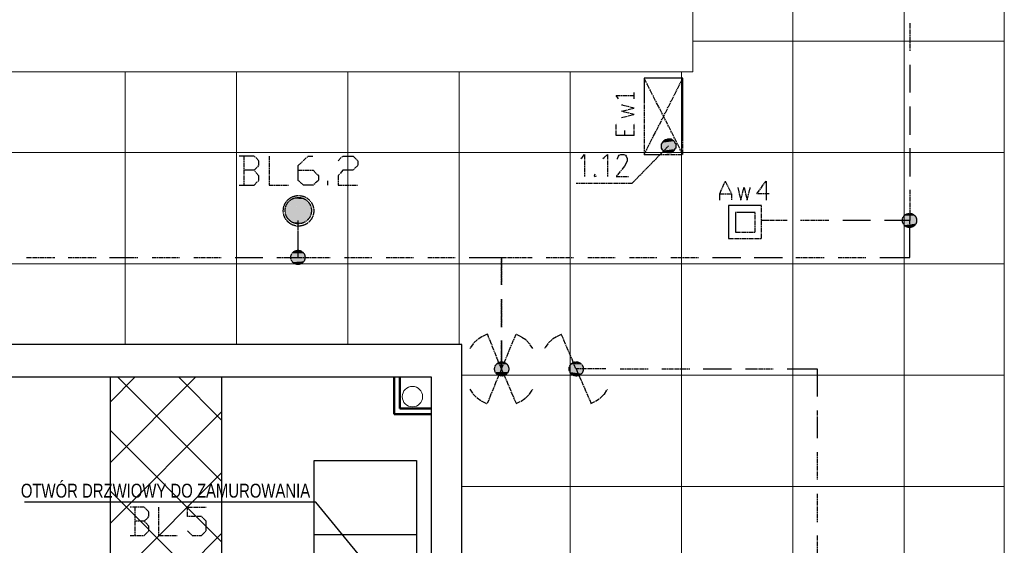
# Model space of a CAD drawing. Header units: millimetres. Extents: x -523 to 1404227, y -783705 to 1038705.
# Tile 490 of 508: x 899284 to 904593, y 238693 to 241526. Entities that reach past the tile are written whole.
import ezdxf

# ---------------------------------------------------------------- set-up
doc = ezdxf.new("R2010")
doc.units = ezdxf.units.MM
doc.linetypes.add('ACAD_ISO08W100', pattern=[36, 24, -3, 6, -3])
doc.layers.add('!!ELEKTRYKA', color=7, linetype='Continuous')
doc.styles.add('BIKTC', font='bikromsw.shx', dxfattribs={"width": 0.8})

msp = doc.modelspace()

# ---------------------------------------------------------------- linework, layer by layer
at = {"layer": '!!ELEKTRYKA', "color": 252, "lineweight": 15, "ltscale": 15}
for p, q in [((903452.7, 245855.06), (903452.7, 219555.06)), ((904052.7, 245855.06), (904052.7, 219555.06)), ((902912.7, 241410.06), (904592.7, 241410.06)), ((899852.7, 241245.06), (899852.7, 239775.06)), ((900452.7, 241245.06), (900452.7, 239775.06)), ((901052.7, 241245.06), (901052.7, 239775.06)), ((901652.7, 241245.06), (901652.7, 239775.06)), ((902252.7, 241245.06), (902252.7, 233455.06)), ((902852.7, 241245.06), (902852.7, 233455.06)), ((890367.7, 240810.06), (904592.7, 240810.06)), ((890367.7, 240210.06), (904592.7, 240210.06)), ((901667.7, 239610.06), (904592.7, 239610.06)), ((901667.7, 239010.06), (904592.7, 239010.06))]:
    msp.add_line(p, q, dxfattribs=at)
at = {"layer": '!!ELEKTRYKA', "color": 252, "lineweight": 20}
for p, q in [((902912.7, 244935.06), (902912.7, 241245.06)), ((904592.7, 243115.06), (904592.7, 237782.51)), ((902912.7, 241245.06), (899057.7, 241245.06))]:
    msp.add_line(p, q, dxfattribs=at)
at = {"layer": '!!ELEKTRYKA', "color": 252}
for p, q in [((901667.7, 239775.06), (892037.7, 239775.06)), ((901667.7, 238615.06), (901667.7, 239775.06)), ((893072.7, 239600.06), (901502.7, 239600.06)), ((899772.7, 234368.76), (899772.7, 239600.06)), ((899772.7, 239600.06), (900372.7, 239600.06)), ((900372.7, 239600.06), (900372.7, 238405.06)), ((901502.7, 239600.06), (901502.7, 238615.06)), ((900872.44, 239150.06), (901422.44, 239150.06)), ((900872.44, 235550.06), (900872.44, 239150.06)), ((900872.44, 239150.06), (901422.44, 239150.06)), ((901422.44, 239150.06), (901422.44, 235550.06)), ((900872.44, 238750.06), (901422.44, 238750.06))]:
    msp.add_line(p, q, dxfattribs=at)
at = {"layer": '!!ELEKTRYKA', "color": 252, "linetype": 'Continuous'}
for p, q in [((899772.7, 239466.66), (899906.09, 239600.06)), ((899772.7, 239138.88), (900233.87, 239600.06)), ((900372.7, 239039.13), (899811.77, 239600.06)), ((900372.7, 239366.91), (900139.55, 239600.06)), ((899772.7, 238811.1), (900372.7, 239411.1)), ((900372.7, 238711.35), (899772.7, 239311.35)), ((899772.7, 238483.32), (900372.7, 239083.32)), ((900372.7, 238383.58), (899772.7, 238983.58)), ((899772.7, 238155.54), (900372.7, 238755.54))]:
    msp.add_line(p, q, dxfattribs=at)
at = {"layer": '!!ELEKTRYKA', "color": 252, "lineweight": 50}
for p, q in [((901302.7, 239600.06), (901302.7, 239400.06)), ((901332.7, 239600.06), (901332.7, 239430.06)), ((901302.7, 239400.06), (901502.7, 239400.06)), ((901332.7, 239430.06), (901502.7, 239430.06))]:
    msp.add_line(p, q, dxfattribs=at)
at = {"layer": '!!ELEKTRYKA', "color": 252, "linetype": 'ByBlock', "lineweight": -2}
msp.add_line((900881.39, 238924.43), (899309.05, 238924.43), dxfattribs=at)
at = {"layer": '!!ELEKTRYKA', "color": 5, "linetype": 'ACAD_ISO08W100', "lineweight": -3}
for points in [[(904082.8, 241505.95), (904082.8, 241357.83)], [(904082.8, 241281.61), (904082.8, 241133.44)], [(904082.8, 241057.22), (904082.8, 240904.85)], [(904082.8, 240832.82), (904082.8, 240680.46)], [(900547.75, 240714.29), (900573.36, 240739.64), (900573.36, 240765.06), (900547.75, 240790.48), (900467.62, 240790.48)], [(900492.46, 240790.62), (900492.46, 240634.01)], [(900628.4, 240790.46), (900628.4, 240633.86), (900733.98, 240633.86)], [(900785.04, 240714.28), (900865.59, 240714.28), (900895.05, 240684.68), (900895.05, 240659.27), (900865.59, 240633.86), (900814.51, 240633.86), (900785.04, 240659.27), (900785.04, 240739.68), (900840.05, 240790.5), (900865.59, 240790.5)], [(901001.03, 240765.06), (901026.51, 240790.49), (901081.41, 240790.49), (901106.9, 240765.06), (901106.9, 240739.64), (901081.41, 240714.29), (901026.51, 240714.29), (901001.03, 240684.62), (901001.03, 240633.84), (901106.9, 240633.84)], [(900467.62, 240633.84), (900547.75, 240633.84), (900573.36, 240659.25), (900573.36, 240684.61), (900547.75, 240714.29), (900493.23, 240714.29)], [(900945.82, 240633.86), (900945.82, 240659.29)], [(904082.89, 240608.4), (904082.89, 240443.32), (903947.55, 240443.32)], [(900670.49, 240244.42), (900784.56, 240244.42), (900784.56, 240443.44)], [(903421.75, 240443.49), (903282.34, 240443.49)], [(903646.71, 240443.46), (903494.18, 240443.46)], [(903870.73, 240443.46), (903722.66, 240443.46)], [(903922.01, 240244.36), (904082.82, 240244.36), (904082.82, 240443.36)], [(899320.35, 240244.43), (899472.5, 240244.43)], [(899544.54, 240244.43), (899696.69, 240244.43)], [(899768.73, 240244.43), (899920.88, 240244.43)], [(899997.63, 240244.43), (900145.75, 240244.43)], [(900221.83, 240244.43), (900369.94, 240244.43)], [(900446.02, 240244.43), (900594.13, 240244.43)], [(900785.04, 240244.37), (900958.57, 240244.37)], [(901034.53, 240244.37), (901183.18, 240244.37)], [(901259.14, 240244.37), (901407.13, 240244.37)], [(901483.75, 240244.37), (901631.74, 240244.37)], [(901707.64, 240244.46), (901880.97, 240244.46), (901880.97, 240096.31)], [(901881.53, 240096.2), (901881.53, 240244.35), (902046.8, 240244.35)], [(902122.36, 240244.53), (902270.44, 240244.53)], [(902346.74, 240244.53), (902494.82, 240244.53)], [(902571.12, 240244.53), (902719.2, 240244.53)], [(902795.5, 240244.53), (902943.58, 240244.53)], [(903019.88, 240244.53), (903172.49, 240244.53)], [(903244.26, 240244.53), (903396.87, 240244.53)], [(903468.64, 240244.53), (903621.25, 240244.53)], [(903696.9, 240244.53), (903845.63, 240244.53)], [(901800.71, 239829.64), (901775.4, 239816.92), (901750.08, 239799.98), (901728.66, 239778.82), (901711.78, 239753.43)], [(901880.82, 239795.75), (901880.82, 239643.34), (901804.94, 239833.82)], [(901961.9, 239456.97), (901881.53, 239643.23), (901961.9, 239833.71)], [(902050.3, 239753.41), (902033.46, 239778.8), (902012.09, 239799.97), (901986.84, 239816.88), (901961.58, 239829.63)], [(902202.68, 239829.59), (902177.45, 239816.85), (902152.23, 239799.97), (902130.89, 239778.76), (902114.08, 239753.41)], [(902283.22, 239643.26), (902203.1, 239833.8)], [(901881.53, 239643.23), (901881.53, 239795.6)], [(901880.82, 239643.34), (901804.94, 239457.06)], [(902444.6, 239643.18), (902283.83, 239643.18), (902364.54, 239456.92)], [(902520.78, 239643.18), (902673.15, 239643.18)], [(902745.46, 239643.18), (902897.83, 239643.18)], [(902969.5, 239643.18), (903121.87, 239643.18)], [(903198.06, 239643.18), (903346.55, 239643.18)], [(903422.42, 239643.26), (903583.36, 239643.26), (903583.36, 239495.09)], [(901711.78, 239533.24), (901728.66, 239507.86), (901750.08, 239486.7), (901775.4, 239469.76), (901800.71, 239457.1)], [(901961.58, 239457.06), (901986.84, 239469.75), (902012.09, 239486.72), (902033.46, 239507.83), (902050.3, 239533.29)], [(902363.88, 239457.02), (902389.04, 239469.73), (902414.85, 239486.63), (902436.14, 239507.86), (902452.91, 239533.21)], [(903583.2, 239418.92), (903583.2, 239270.73)], [(903583.2, 239194.53), (903583.2, 239046.34)], [(903583.2, 238970.13), (903583.2, 238817.73)], [(899954.95, 238821.98), (899980.71, 238847.34), (899980.71, 238872.77), (899954.95, 238898.19), (899879.01, 238898.19)], [(899904.54, 238898.13), (899904.54, 238745.74)], [(900031.51, 238898.13), (900031.51, 238745.73), (900133.06, 238745.73)], [(900188.15, 238771.14), (900213.83, 238745.72), (900264.53, 238745.72), (900289.56, 238771.14), (900289.56, 238821.91), (900264.53, 238847.33), (900188.15, 238847.33), (900188.15, 238898.16), (900289.56, 238898.16)], [(899879.01, 238745.78), (899954.95, 238745.78), (899980.71, 238771.13), (899980.71, 238796.56), (899954.95, 238821.98), (899904.1, 238821.98)], [(903583.2, 238745.8), (903583.2, 238593.4)]]:
    msp.add_lwpolyline(points, dxfattribs=at)
at = {"layer": '!!ELEKTRYKA', "color": 1, "linetype": 'ACAD_ISO08W100', "lineweight": -3}
for points in [[(902858.8, 240799.09), (902858.8, 241209.7), (902651.63, 241209.7), (902651.63, 240799.09), (902858.8, 240799.09), (902651.63, 241209.7)], [(902651.63, 240799.09), (902858.8, 241209.7)], [(902597.12, 241099.48), (902597.12, 241133.34)], [(902512.01, 241099.65), (902499.13, 241116.6), (902596.42, 241116.6)], [(902528.8, 240998.09), (902596.43, 241014.96), (902528.8, 241031.9), (902596.43, 241048.84), (902528.8, 241065.79)], [(902596.42, 240900.69), (902499.13, 240900.69), (902499.13, 240964.22)], [(902546.05, 240900.6), (902546.05, 240930.22)], [(902596.93, 240900.6), (902596.93, 240964.1)], [(902584, 240642.39), (902782.94, 240845.57)], [(902308.67, 240777.9), (902317.07, 240782.16), (902329.98, 240799.07), (902329.98, 240680.56)], [(902427.36, 240777.85), (902435.75, 240782.1), (902452.51, 240799.06), (902452.51, 240680.49)], [(902507.5, 240773.69), (902507.5, 240777.94), (902512.01, 240790.64), (902515.88, 240794.89), (902524.26, 240799.08), (902541.65, 240799.08), (902550.03, 240794.89), (902553.9, 240790.64), (902558.41, 240777.94), (902558.41, 240765.25), (902553.9, 240752.56), (902545.52, 240735.61), (902499.13, 240680.59), (902566.78, 240680.59)], [(902385.65, 240693.08), (902381.13, 240684.63), (902385.65, 240680.37), (902394.03, 240684.63)], [(902584.7, 240642.24), (902283.83, 240642.24)]]:
    msp.add_lwpolyline(points, dxfattribs=at)
msp.add_lwpolyline([(902808.42, 240816.02), (902803.93, 240811.78), (902795.57, 240807.54), (902787.21, 240807.54), (902778.86, 240807.54), (902774.36, 240807.54), (902766, 240811.78), (902757.64, 240811.78), (902753.14, 240820.2), (902749.29, 240824.44), (902744.79, 240832.93), (902744.79, 240841.41), (902744.79, 240845.66), (902744.79, 240854.08), (902749.29, 240862.56), (902753.14, 240866.81), (902757.64, 240875.29), (902766, 240879.47), (902770.5, 240879.47), (902778.86, 240883.71), (902787.21, 240883.71), (902795.57, 240883.71), (902800.07, 240879.47), (902808.42, 240875.29), (902812.28, 240871.05), (902816.78, 240862.56), (902821.28, 240858.32), (902821.28, 240849.83), (902821.28, 240841.41), (902821.28, 240832.93), (902816.78, 240828.69), (902812.28, 240820.2)], close=True, dxfattribs=at)
at = {"layer": '!!ELEKTRYKA', "color": 30, "linetype": 'ACAD_ISO08W100', "lineweight": -3}
for points in [[(903058.07, 240553.5), (903058.07, 240587.41), (903087.55, 240655.15), (903121.52, 240587.41), (903121.52, 240553.5)], [(903325.3, 240587.28), (903257.49, 240587.28), (903308.03, 240654.95), (903308.03, 240553.37)], [(903155.37, 240621.28), (903172.01, 240553.54), (903189.3, 240621.28), (903205.95, 240553.54), (903223.24, 240621.28)], [(903058.07, 240587.41), (903121.52, 240587.41)]]:
    msp.add_lwpolyline(points, dxfattribs=at)
for points in [[(903104.99, 240345.99), (903283.08, 240345.99), (903283.08, 240523.75), (903104.99, 240523.75)], [(903142.95, 240379.9), (903248.61, 240379.9), (903248.61, 240485.75), (903142.95, 240485.75)]]:
    msp.add_lwpolyline(points, close=True, dxfattribs=at)
at = {"layer": '!!ELEKTRYKA', "color": 5, "linetype": 'ACAD_ISO08W100', "lineweight": -3}
msp.add_lwpolyline([(901881.53, 240019.98), (901881.53, 239867.61)], close=True, dxfattribs=at)
at = {"layer": '!!ELEKTRYKA', "color": 252, "linetype": 'ByBlock', "lineweight": -2}
msp.add_lwpolyline([(901401.32, 238289.61), (900881.39, 238924.43)], dxfattribs=at)
at = {"layer": '!!ELEKTRYKA', "color": 5, "linetype": 'ACAD_ISO08W100', "lineweight": -3}
for centre, radius in [((900787.3, 240495.31), 82.21), ((900786.07, 240496.63), 70.94), ((904081.63, 240443.58), 38.37), ((904081.63, 240443.58), 38.37), ((900784.08, 240244.46), 38.23), ((900784.08, 240244.46), 38.23), ((901882.63, 239643.1), 38.15), ((901882.63, 239643.1), 38.15), ((902284.5, 239643.22), 38.26), ((902284.5, 239643.22), 38.26)]:
    msp.add_circle(centre, radius, dxfattribs=at)
at = {"layer": '!!ELEKTRYKA', "color": 252, "linetype": 'Continuous', "lineweight": 20, "ltscale": 25}
msp.add_circle((901401.39, 239493.79), 55, dxfattribs=at)
at = {"layer": '!!ELEKTRYKA', "color": 1, "linetype": 'ACAD_ISO08W100', "lineweight": -3}
for points in [[(902812.56, 240871.06), (902748.93, 240862.57), (902816.42, 240862.57)], [(902812.56, 240871.06), (902753.43, 240871.06), (902748.93, 240862.57)], [(902809.03, 240875.09), (902753.76, 240870.85), (902812.89, 240870.85)], [(902809.03, 240875.09), (902758.26, 240875.09), (902753.76, 240870.85)], [(902800.32, 240879.34), (902757.9, 240875.17), (902808.67, 240875.17)], [(902800.32, 240879.34), (902766.25, 240879.34), (902757.9, 240875.17)], [(902795.74, 240883.67), (902766.18, 240879.42), (902800.24, 240879.42)], [(902795.74, 240883.67), (902774.53, 240883.67), (902766.18, 240879.42)], [(902816.78, 240862.56), (902744.79, 240858.32), (902821.28, 240858.32)], [(902816.78, 240862.56), (902749.29, 240862.56), (902744.79, 240858.32)], [(902821.28, 240858.32), (902744.79, 240849.83), (902821.28, 240849.83)], [(902821.28, 240858.32), (902744.79, 240858.32), (902744.79, 240849.83)], [(902821.28, 240849.83), (902744.79, 240841.41), (902821.28, 240841.41)], [(902821.28, 240849.83), (902744.79, 240849.83), (902744.79, 240841.41)], [(902821.28, 240841.41), (902744.79, 240837.17), (902821.28, 240837.17)], [(902821.28, 240841.41), (902744.79, 240841.41), (902744.79, 240837.17)], [(902821.28, 240837.17), (902744.79, 240837.17), (902749.29, 240828.69)], [(902820.92, 240837.18), (902748.93, 240828.7), (902816.42, 240828.7)], [(902816.42, 240828.7), (902748.93, 240828.7), (902753.43, 240820.28)], [(902817.39, 240828.56), (902753.76, 240820.07), (902817.39, 240820.07)], [(902817.39, 240820.07), (902753.76, 240820.07), (902758.26, 240815.83)], [(902817.03, 240820.08), (902757.9, 240815.84), (902808.67, 240815.84)], [(902808.67, 240815.84), (902757.9, 240815.84), (902762.4, 240811.66)], [(902808.31, 240815.92), (902762.04, 240811.68), (902804.46, 240811.68)], [(902804.46, 240811.68), (902762.04, 240811.68), (902770.39, 240807.43)], [(902804.38, 240811.7), (902770.32, 240807.52), (902799.88, 240807.52)]]:
    msp.add_solid(points, dxfattribs=at)
at = {"layer": '!!ELEKTRYKA', "color": 5, "linetype": 'ACAD_ISO08W100', "lineweight": -3}
for points in [[(900737.91, 240549.24), (900840.11, 240545.04), (900733.98, 240545.04)], [(900746.64, 240553.5), (900831.15, 240549.3), (900738.12, 240549.3)], [(900738.12, 240549.3), (900831.15, 240549.3), (900839.66, 240545.05)], [(900751.02, 240557.62), (900827.66, 240553.36), (900747.09, 240553.36)], [(900747.09, 240553.36), (900827.66, 240553.36), (900831.59, 240549.17)], [(900759.74, 240561.88), (900823.28, 240557.63), (900751.23, 240557.63)], [(900751.23, 240557.63), (900823.28, 240557.63), (900827.21, 240553.43)], [(900763.44, 240566.15), (900814.53, 240561.96), (900759.51, 240561.96)], [(900759.51, 240561.96), (900814.53, 240561.96), (900823.04, 240557.7)], [(900763.65, 240566.22), (900810.15, 240566.22), (900814.74, 240561.96)], [(900789.2, 240570.27), (900793.79, 240566.08), (900776.76, 240566.08)], [(900721.35, 240523.73), (900856.98, 240515.28), (900717.42, 240515.28)], [(900717.42, 240515.28), (900856.98, 240511.08), (900717.42, 240511.08)], [(900717.42, 240515.28), (900856.98, 240515.28), (900856.98, 240511.08)], [(900717.42, 240511.08), (900856.98, 240502.56), (900717.42, 240502.56)], [(900717.42, 240511.08), (900856.98, 240511.08), (900856.98, 240502.56)], [(900717.42, 240502.56), (900856.98, 240498.37), (900717.42, 240498.37)], [(900717.42, 240502.56), (900856.98, 240502.56), (900856.98, 240498.37)], [(900717.42, 240498.37), (900856.98, 240489.85), (900717.42, 240489.85)], [(900717.42, 240498.37), (900856.98, 240498.37), (900856.98, 240489.85)], [(900725.49, 240536.51), (900848.67, 240527.99), (900721.56, 240527.99)], [(900721.56, 240527.99), (900852.6, 240523.8), (900721.56, 240523.8)], [(900721.56, 240527.99), (900848.67, 240527.99), (900852.6, 240523.8)], [(900721.56, 240523.8), (900852.6, 240523.8), (900857.19, 240515.28)], [(900729.63, 240540.77), (900848.22, 240536.52), (900725.7, 240536.52)], [(900725.7, 240536.52), (900848.22, 240536.52), (900848.22, 240528.06)], [(900733.77, 240544.97), (900843.84, 240540.78), (900729.84, 240540.78)], [(900729.84, 240540.78), (900843.84, 240540.78), (900848.42, 240536.52)], [(900733.98, 240545.04), (900840.11, 240545.04), (900844.04, 240540.78)], [(900717.42, 240489.85), (900856.98, 240485.66), (900717.42, 240485.66)], [(900717.42, 240489.85), (900856.98, 240489.85), (900856.98, 240485.66)], [(900717.42, 240485.66), (900856.98, 240477.21), (900717.42, 240477.21)], [(900717.42, 240485.66), (900856.98, 240485.66), (900856.98, 240477.21)], [(900717.42, 240477.21), (900853.05, 240468.69), (900721.35, 240468.69)], [(900717.42, 240477.21), (900856.98, 240477.21), (900853.05, 240468.69)], [(900721.56, 240468.76), (900848.67, 240464.5), (900721.56, 240464.5)], [(900721.56, 240468.76), (900852.6, 240468.76), (900848.67, 240464.5)], [(900721.56, 240464.5), (900848.67, 240460.31), (900725.49, 240460.31)], [(900721.56, 240464.5), (900848.67, 240464.5), (900848.67, 240460.31)], [(900725.7, 240460.32), (900844.29, 240451.86), (900729.63, 240451.86)], [(900725.7, 240460.32), (900848.22, 240460.32), (900844.29, 240451.86)], [(900729.84, 240451.87), (900839.91, 240447.61), (900733.77, 240447.61)], [(900729.84, 240451.87), (900843.84, 240451.87), (900839.91, 240447.61)], [(900733.98, 240447.69), (900831.59, 240443.43), (900737.91, 240443.43)], [(900733.98, 240447.69), (900840.11, 240447.69), (900831.59, 240443.43)], [(900738.12, 240443.44), (900827.21, 240439.24), (900746.64, 240439.24)], [(900738.12, 240443.44), (900831.15, 240443.44), (900827.21, 240439.24)], [(904121.02, 240460.28), (904044.84, 240451.77), (904121.02, 240451.77)], [(904121.02, 240460.28), (904049.29, 240460.28), (904044.84, 240451.77)], [(904121.02, 240451.77), (904044.84, 240447.58), (904121.02, 240447.58)], [(904121.02, 240451.77), (904044.84, 240451.77), (904044.84, 240447.58)], [(904121.02, 240447.58), (904044.84, 240439.07), (904121.02, 240439.07)], [(904121.02, 240447.58), (904044.84, 240447.58), (904044.84, 240439.07)], [(904116.91, 240468.78), (904048.98, 240460.27), (904120.72, 240460.27)], [(904116.91, 240468.78), (904053.43, 240468.78), (904048.98, 240460.27)], [(904108.35, 240473.02), (904053.12, 240468.77), (904116.6, 240468.77)], [(904108.35, 240473.02), (904057.57, 240473.02), (904053.12, 240468.77)], [(904103.6, 240477.27), (904057.26, 240473.08), (904108.04, 240473.08)], [(904103.6, 240477.27), (904061.71, 240477.27), (904057.26, 240473.08)], [(904099.49, 240481.57), (904061.4, 240477.32), (904103.93, 240477.32)], [(904099.49, 240481.57), (904069.66, 240481.57), (904061.4, 240477.32)], [(900747.09, 240439.06), (900823.08, 240434.86), (900751.02, 240434.86)], [(900747.09, 240439.06), (900827.66, 240439.06), (900823.08, 240434.86)], [(900751.23, 240434.87), (900814.77, 240430.61), (900759.74, 240430.61)], [(900751.23, 240434.87), (900823.28, 240434.87), (900814.77, 240430.61)], [(900763.65, 240430.7), (900801.64, 240426.51), (900772.16, 240426.51)], [(900763.65, 240430.7), (900810.15, 240430.7), (900801.64, 240426.51)], [(904121.02, 240439.07), (904044.84, 240430.63), (904121.02, 240430.63)], [(904121.02, 240439.07), (904044.84, 240439.07), (904044.84, 240430.63)], [(904121.02, 240430.63), (904044.84, 240430.63), (904049.29, 240426.38)], [(904120.72, 240430.69), (904048.98, 240426.43), (904116.91, 240426.43)], [(904116.91, 240426.43), (904048.98, 240426.43), (904053.43, 240417.99)], [(904116.6, 240426.43), (904053.12, 240417.99), (904112.16, 240417.99)], [(904112.16, 240417.99), (904053.12, 240417.99), (904057.57, 240413.73)], [(904112.49, 240418.04), (904057.26, 240413.79), (904108.04, 240413.79)], [(904108.04, 240413.79), (904057.26, 240413.79), (904065.52, 240409.54)], [(904108.07, 240413.84), (904065.54, 240409.59), (904099.18, 240409.59)], [(904099.18, 240409.59), (904065.54, 240409.59), (904073.8, 240405.4)], [(904099.9, 240409.43), (904074.51, 240405.24), (904095.46, 240405.24)], [(900797.71, 240282.55), (900763.65, 240278.29), (900806.22, 240278.29)], [(900797.71, 240282.55), (900767.58, 240282.55), (900763.65, 240278.29)], [(900822.84, 240253.01), (900742.26, 240244.49), (900822.84, 240244.49)], [(900822.84, 240253.01), (900746.19, 240253.01), (900742.26, 240244.49)], [(900822.84, 240244.49), (900742.26, 240244.49), (900746.19, 240240.3)], [(900814.56, 240265.53), (900747.09, 240261.27), (900819.15, 240261.27)], [(900814.56, 240265.53), (900751.02, 240265.53), (900747.09, 240261.27)], [(900819.15, 240261.27), (900747.09, 240252.82), (900823.08, 240252.82)], [(900819.15, 240261.27), (900747.09, 240261.27), (900747.09, 240252.82)], [(900823.08, 240244.3), (900747.09, 240240.11), (900823.08, 240240.11)], [(900823.08, 240240.11), (900747.09, 240231.66), (900819.15, 240231.66)], [(900823.08, 240240.11), (900747.09, 240240.11), (900747.09, 240231.66)], [(900819.15, 240231.66), (900747.09, 240231.66), (900751.02, 240223.15)], [(900810.18, 240273.99), (900751.23, 240265.54), (900814.77, 240265.54)], [(900810.18, 240273.99), (900755.16, 240273.99), (900751.23, 240265.54)], [(900818.7, 240231.68), (900751.23, 240223.23), (900818.7, 240223.23)], [(900806.46, 240278.27), (900755.37, 240274.01), (900810.39, 240274.01)], [(900806.46, 240278.27), (900763.88, 240278.27), (900755.37, 240274.01)], [(900818.7, 240223.23), (900751.23, 240223.23), (900755.16, 240218.97)], [(900818.91, 240223.24), (900755.37, 240218.99), (900814.32, 240218.99)], [(900814.32, 240218.99), (900755.37, 240218.99), (900759.3, 240214.73)], [(900814.53, 240219), (900759.51, 240214.81), (900806.01, 240214.81)], [(900806.01, 240214.81), (900759.51, 240214.81), (900763.44, 240210.55)], [(900806.22, 240214.83), (900763.65, 240210.57), (900801.64, 240210.57)], [(900801.64, 240210.57), (900763.65, 240210.57), (900772.16, 240206.31)], [(900801.4, 240210.6), (900771.93, 240206.41), (900792.89, 240206.41)], [(901848.12, 239651.62), (901923.97, 239647.4), (901843.58, 239647.4)], [(901843.58, 239647.4), (901923.97, 239638.97), (901843.58, 239638.97)], [(901843.58, 239647.4), (901923.97, 239647.4), (901923.97, 239638.97)], [(901852.26, 239668.62), (901919.68, 239660.12), (901847.72, 239660.12)], [(901847.72, 239660.12), (901919.68, 239651.69), (901847.72, 239651.69)], [(901847.72, 239660.12), (901919.68, 239660.12), (901919.68, 239651.69)], [(901847.72, 239651.69), (901919.68, 239651.69), (901924.22, 239647.42)], [(901856.4, 239672.84), (901915.39, 239668.63), (901851.86, 239668.63)], [(901851.86, 239668.63), (901915.39, 239668.63), (901919.28, 239660.14)], [(901864.43, 239677.13), (901911.1, 239672.92), (901856, 239672.92)], [(901856, 239672.92), (901911.1, 239672.92), (901914.99, 239668.64)], [(901868.82, 239681.44), (901902.53, 239677.16), (901864.28, 239677.16)], [(901864.28, 239677.16), (901902.53, 239677.16), (901910.95, 239672.94)], [(901868.42, 239681.45), (901898.24, 239681.45), (901902.13, 239677.23)], [(902249.71, 239660.28), (902321.4, 239651.82), (902245.19, 239651.82)], [(902245.19, 239651.82), (902321.4, 239647.56), (902245.19, 239647.56)], [(902245.19, 239651.82), (902321.4, 239651.82), (902321.4, 239647.56)], [(902245.19, 239647.56), (902321.4, 239639.1), (902245.19, 239639.1)], [(902245.19, 239647.56), (902321.4, 239647.56), (902321.4, 239639.1)], [(902258.42, 239672.81), (902313.31, 239668.54), (902250.02, 239668.54)], [(902250.02, 239668.54), (902317.83, 239660.08), (902250.02, 239660.08)], [(902250.02, 239668.54), (902313.31, 239668.54), (902317.83, 239660.08)], [(902250.02, 239660.08), (902317.83, 239660.08), (902321.71, 239651.62)], [(902262.82, 239677.07), (902309.32, 239672.88), (902258.3, 239672.88)], [(902258.3, 239672.88), (902309.32, 239672.88), (902313.19, 239668.61)], [(902270.84, 239681.34), (902305.06, 239677.14), (902262.44, 239677.14)], [(902262.44, 239677.14), (902305.06, 239677.14), (902308.94, 239672.88)], [(902270.72, 239681.41), (902295.9, 239681.41), (902304.3, 239677.15)], [(901843.58, 239638.97), (901920.08, 239630.48), (901848.12, 239630.48)], [(901843.58, 239638.97), (901923.97, 239638.97), (901920.08, 239630.48)], [(901847.72, 239630.49), (901915.15, 239626.28), (901852.26, 239626.28)], [(901847.72, 239630.49), (901919.68, 239630.49), (901915.15, 239626.28)], [(901851.86, 239626.29), (901910.85, 239617.8), (901856.4, 239617.8)], [(901851.86, 239626.29), (901915.39, 239626.29), (901910.85, 239617.8)], [(901856, 239617.88), (901906.57, 239613.6), (901860.54, 239613.6)], [(901856, 239617.88), (901911.1, 239617.88), (901906.57, 239613.6)], [(901860.14, 239613.68), (901902.28, 239609.4), (901864.68, 239609.4)], [(901860.14, 239613.68), (901906.81, 239613.68), (901902.28, 239609.4)], [(901864.28, 239609.42), (901894.1, 239605.21), (901872.71, 239605.21)], [(901864.28, 239609.42), (901902.53, 239609.42), (901894.1, 239605.21)], [(902245.19, 239639.1), (902321.4, 239630.64), (902245.19, 239630.64)], [(902245.19, 239639.1), (902321.4, 239639.1), (902321.4, 239630.64)], [(902245.19, 239630.64), (902316.88, 239626.44), (902249.71, 239626.44)], [(902245.19, 239630.64), (902321.4, 239630.64), (902316.88, 239626.44)], [(902250.02, 239626.24), (902313.31, 239617.78), (902254.54, 239617.78)], [(902250.02, 239626.24), (902317.83, 239626.24), (902313.31, 239617.78)], [(902254.16, 239617.78), (902309.06, 239613.59), (902258.68, 239613.59)], [(902254.16, 239617.78), (902313.58, 239617.78), (902309.06, 239613.59)], [(902258.3, 239613.59), (902300.92, 239609.33), (902266.7, 239609.33)], [(902258.3, 239613.59), (902309.32, 239613.59), (902300.92, 239609.33)], [(902266.58, 239609.41), (902296.29, 239605.21), (902271.1, 239605.21)], [(902266.58, 239609.41), (902300.16, 239609.41), (902296.29, 239605.21)]]:
    msp.add_solid(points, dxfattribs=at)

# ---------------------------------------------------------------- texts
at = {"layer": '!!ELEKTRYKA', "color": 252, "style": 'BIKTC', "width": 0.8}
msp.add_text('OTWÓR DRZWIOWY DO ZAMUROWANIA', height=75, rotation=360, dxfattribs=at).set_placement((899290.12, 238949.41))

doc.saveas('drawing.dxf')
